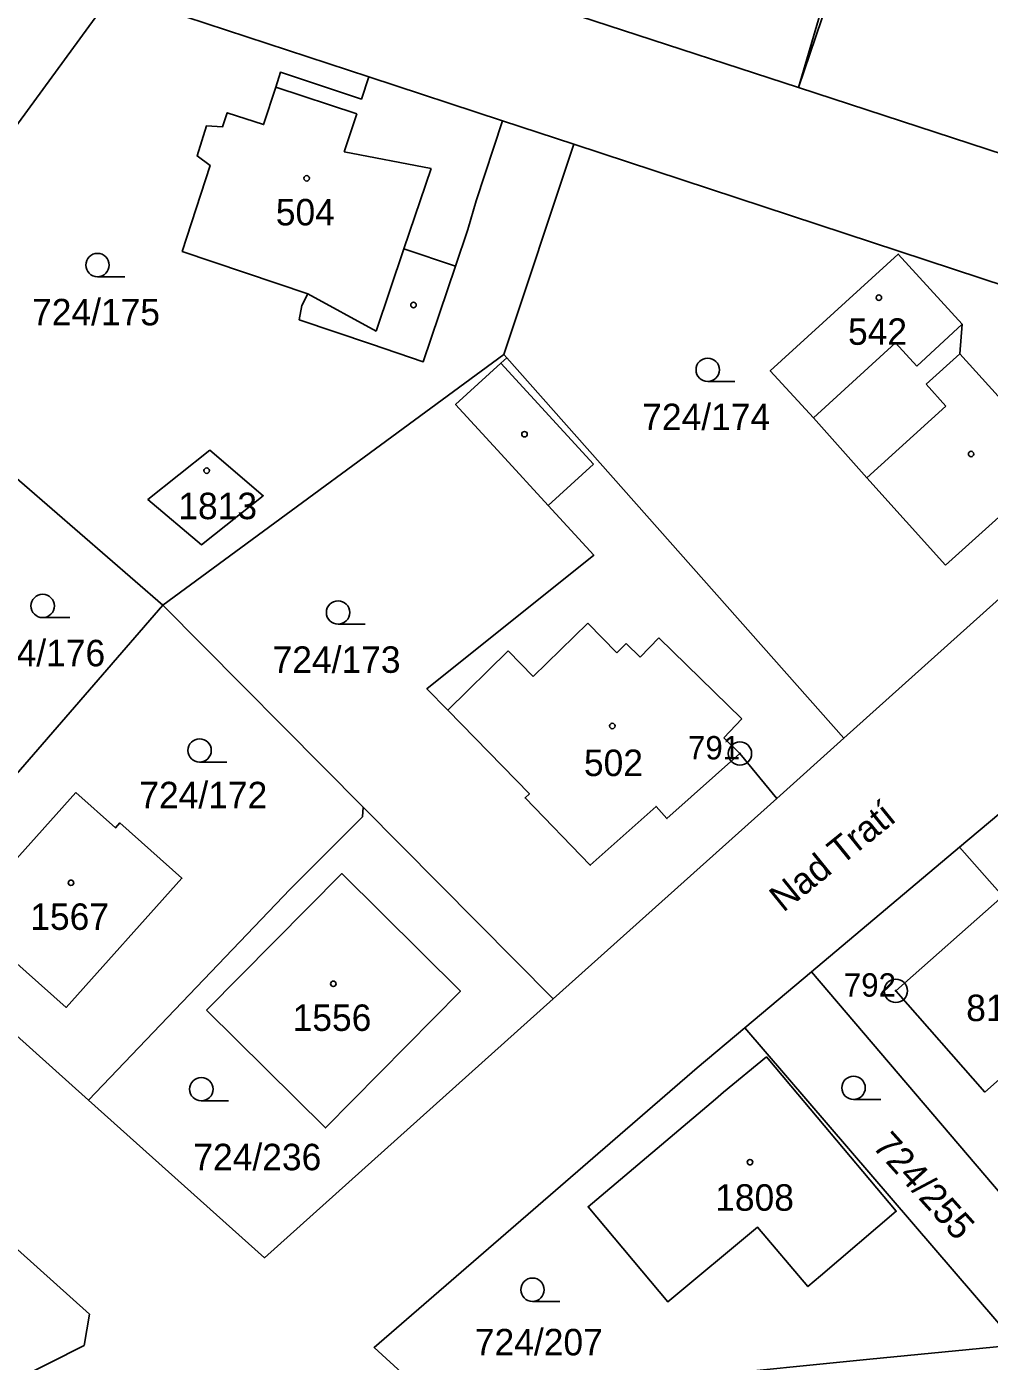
# Model space of a CAD drawing. Extents: x -680203 to -673936, y -1102717 to -1093650.
# Drawn here: x -678474.7 to -678412.8, y -1097942.6 to -1097856.9 of the extents above; entities that cross this region are included whole.
import ezdxf

# ---------------------------------------------------------------- set-up
doc = ezdxf.new("R2010")
doc.units = 0
for name, color, linetype in [('SOxx02xx_Koleje_param další_Popis10', 7, 'Continuous'), ('SOxx02xx_Staničení_Popis10', 7, 'Continuous'), ('SOxxxxxx_Koleje_hlavní_body_Popis10', 7, 'Continuous'), ('SOxxxxxx_Koleje_param další_Popis10', 7, 'Continuous'), ('SOxxxxxx_Osa_bod_P', 7, 'Continuous'), ('SOxxxxxx_Staničení_Popis10', 7, 'Continuous'), ('x_prac', 7, 'Continuous')]:
    doc.layers.add(name, color=color, linetype=linetype)

msp = doc.modelspace()

# ---------------------------------------------------------------- linework, layer by layer
at = {"layer": 'SOxx02xx_Koleje_param další_Popis10'}
for centre, radius in [((-678428.85, -1097903.57), 0.75), ((-678428.85, -1097903.57), 0.03), ((-678418.84, -1097918.81), 0.75), ((-678418.84, -1097918.81), 0.03)]:
    msp.add_circle(centre, radius, dxfattribs=at)
at = {"layer": 'SOxxxxxx_Koleje_hlavní_body_Popis10'}
for p, q in [((-678470.113, -1097872.94), (-678468.363, -1097872.94)), ((-678430.923, -1097879.67), (-678429.173, -1097879.67)), ((-678473.633, -1097894.84), (-678471.883, -1097894.84)), ((-678454.663, -1097895.26), (-678452.913, -1097895.26)), ((-678463.553, -1097904.12), (-678461.803, -1097904.12)), ((-678463.443, -1097925.88), (-678461.693, -1097925.88)), ((-678421.553, -1097925.79), (-678419.803, -1097925.79)), ((-678442.173, -1097938.76), (-678440.423, -1097938.76))]:
    msp.add_line(p, q, dxfattribs=at)
for centre in [(-678470.113, -1097872.19), (-678430.923, -1097878.92), (-678473.633, -1097894.09), (-678454.663, -1097894.51), (-678463.553, -1097903.37), (-678463.443, -1097925.13), (-678421.553, -1097925.04), (-678442.173, -1097938.01)]:
    msp.add_circle(centre, 0.75, dxfattribs=at)
at = {"layer": 'SOxxxxxx_Koleje_param další_Popis10'}
for centre in [(-678456.677, -1097866.619), (-678419.927, -1097874.289), (-678449.817, -1097874.759), (-678442.687, -1097883.059), (-678414.007, -1097884.329), (-678463.097, -1097885.399), (-678437.047, -1097901.799), (-678471.817, -1097911.869), (-678454.967, -1097918.359), (-678428.207, -1097929.819)]:
    msp.add_circle(centre, 0.175, dxfattribs=at)
at = {"layer": 'SOxxxxxx_Staničení_Popis10'}
for p, q in [((-678458.66, -1097860.76), (-678453.46, -1097862.47)), ((-678453.46, -1097862.47), (-678454.26, -1097864.91)), ((-678454.26, -1097864.91), (-678448.68, -1097866)), ((-678448.68, -1097866), (-678450.43, -1097871.14)), ((-678450.43, -1097871.14), (-678452.22, -1097876.43)), ((-678450.43, -1097871.14), (-678447.11, -1097872.26)), ((-678452.22, -1097876.43), (-678456.61, -1097874.05)), ((-678414.57, -1097875.99), (-678417.5, -1097878.68)), ((-678418.87, -1097877.19), (-678424.13, -1097882.01)), ((-678417.5, -1097878.68), (-678418.87, -1097877.19)), ((-678416.9, -1097879.85), (-678414.73, -1097877.89)), ((-678444.21, -1097878.49), (-678438.26, -1097884.99)), ((-678415.63, -1097881.25), (-678416.9, -1097879.85)), ((-678420.71, -1097885.85), (-678415.63, -1097881.25)), ((-678438.26, -1097884.99), (-678441.16, -1097887.64)), ((-678442.13, -1097898.61), (-678438.62, -1097895.19)), ((-678438.62, -1097895.19), (-678436.75, -1097897.1)), ((-678436.75, -1097897.1), (-678436.15, -1097896.51)), ((-678436.15, -1097896.51), (-678435.25, -1097897.38)), ((-678435.25, -1097897.38), (-678434.05, -1097896.14)), ((-678434.05, -1097896.14), (-678428.73, -1097901.34)), ((-678447.62, -1097900.78), (-678443.73, -1097896.98)), ((-678443.73, -1097896.98), (-678442.13, -1097898.61)), ((-678428.73, -1097901.34), (-678429.89, -1097902.55)), ((-678429.89, -1097902.55), (-678428.85, -1097903.57))]:
    msp.add_line(p, q, dxfattribs=at)
at = {"layer": 'x_prac'}
for p, q in [((-678425.08, -1097860.79), (-678418.62, -1097838.51)), ((-678469.1, -1097854.71), (-678485.46, -1097877.1)), ((-678469.1, -1097854.71), (-678452.69, -1097860.11)), ((-678444.11, -1097862.92), (-678452.69, -1097860.11)), ((-678444.11, -1097862.92), (-678439.52, -1097864.43)), ((-678439.52, -1097864.43), (-678444.02, -1097877.93)), ((-678485.46, -1097877.1), (-678465.91, -1097894.03)), ((-678444.02, -1097877.93), (-678465.91, -1097894.03)), ((-678443.82, -1097878.16), (-678444.02, -1097877.93)), ((-678422.17, -1097902.59), (-678443.82, -1097878.16)), ((-678465.91, -1097894.03), (-678483.51, -1097914.34)), ((-678453.05, -1097907.01), (-678465.91, -1097894.03)), ((-678426.49, -1097906.46), (-678422.17, -1097902.59)), ((-678409.54, -1097905.21), (-678414.75, -1097909.59)), ((-678453.05, -1097907.01), (-678440.84, -1097919.33)), ((-678426.49, -1097906.46), (-678440.84, -1097919.33)), ((-678414.75, -1097909.59), (-678424.26, -1097917.58)), ((-678470.69, -1097925.83), (-678483.51, -1097914.34)), ((-678424.26, -1097917.58), (-678428.54, -1097921.18)), ((-678424.26, -1097917.58), (-678404.42, -1097940.88)), ((-678428.54, -1097921.18), (-678431.6, -1097923.75)), ((-678411.05, -1097941.54), (-678428.54, -1097921.18)), ((-678420.5, -1097942.48), (-678411.05, -1097941.54))]:
    msp.add_line(p, q, dxfattribs=at)
for points in [[(-678406.92, -1097855.39), (-678421.74, -1097850.94), (-678425.08, -1097860.79)], [(-678441.72, -1097855.36), (-678437.31, -1097856.8), (-678425.08, -1097860.79)], [(-678452.69, -1097860.11), (-678453.16, -1097861.53), (-678458.36, -1097859.81), (-678458.66, -1097860.76), (-678459.44, -1097863.17), (-678461.78, -1097862.41), (-678462.08, -1097863.31), (-678463.12, -1097863.26), (-678463.72, -1097865.18), (-678462.88, -1097865.79), (-678464.67, -1097871.32), (-678456.61, -1097874.05), (-678456.99, -1097874.79), (-678457.15, -1097875.71), (-678452.51, -1097877.27), (-678449.19, -1097878.4), (-678447.11, -1097872.26), (-678446.32, -1097869.91), (-678445.8, -1097868.06), (-678444.11, -1097862.92)], [(-678389.82, -1097861.16), (-678393.19, -1097871.21), (-678425.08, -1097860.79)], [(-678439.52, -1097864.43), (-678401.21, -1097877.03), (-678399.91, -1097882.61), (-678422.17, -1097902.59)], [(-678415.64, -1097891.46), (-678408.38, -1097884.91), (-678414.73, -1097877.89), (-678414.57, -1097875.99), (-678418.68, -1097871.49), (-678426.9, -1097878.98), (-678424.13, -1097882.01), (-678420.71, -1097885.85), (-678415.64, -1097891.46)], [(-678443.82, -1097878.16), (-678444.21, -1097878.49), (-678447.11, -1097881.14), (-678444.19, -1097884.33), (-678441.16, -1097887.64), (-678438.24, -1097890.83), (-678448.96, -1097899.41), (-678447.62, -1097900.78), (-678442.37, -1097906.15), (-678442.65, -1097906.42), (-678438.47, -1097910.74), (-678434.24, -1097906.97), (-678433.54, -1097907.75), (-678428.85, -1097903.57), (-678426.49, -1097906.46)], [(-678462.89, -1097884.08), (-678459.47, -1097887.01), (-678463.44, -1097890.16), (-678466.87, -1097887.25), (-678462.89, -1097884.08)], [(-678471.51, -1097906.07), (-678478.93, -1097914.36), (-678476.76, -1097916.31), (-678476.49, -1097916.01), (-678472.12, -1097919.88), (-678464.69, -1097911.58), (-678468.67, -1097908.03), (-678468.96, -1097908.35), (-678471.51, -1097906.07)], [(-678470.69, -1097925.83), (-678457.73, -1097912.27), (-678453.1, -1097907.63), (-678453.05, -1097907.01)], [(-678414.75, -1097909.59), (-678412.83, -1097911.76), (-678411.97, -1097912.74), (-678418.84, -1097918.81), (-678413.12, -1097925.31), (-678406.41, -1097919.37), (-678402.38, -1097924.15), (-678399.81, -1097927.18), (-678395.56, -1097923.6), (-678393.97, -1097922.26)], [(-678463.11, -1097920.05), (-678455.47, -1097927.62), (-678446.8, -1097918.83), (-678454.42, -1097911.28), (-678463.11, -1097920.05)], [(-678482.09, -1097947.2), (-678470.96, -1097941.59), (-678470.62, -1097939.58), (-678494.38, -1097918.25)], [(-678440.84, -1097919.33), (-678459.38, -1097935.96), (-678470.69, -1097925.83)], [(-678430.41, -1097925.76), (-678429.9, -1097925.33), (-678427.15, -1097923.05), (-678425.59, -1097924.91), (-678418.81, -1097932.97), (-678423.68, -1097937.12), (-678424.49, -1097937.81), (-678427.72, -1097934), (-678433.48, -1097938.79), (-678438.6, -1097932.68), (-678430.41, -1097925.76)], [(-678431.6, -1097923.75), (-678452.35, -1097941.73), (-678448.01, -1097945.69)], [(-678448.01, -1097945.69), (-678442.74, -1097944.7), (-678420.5, -1097942.48)]]:
    msp.add_lwpolyline(points, dxfattribs=at)

# ---------------------------------------------------------------- texts
at = {"layer": 'SOxx02xx_Koleje_param další_Popis10'}
for s, p in [('791', (-678432.186, -1097903.945)), ('792', (-678422.176, -1097919.185))]:
    msp.add_text(s, height=1.5, dxfattribs=at).set_placement(p)
at = {"layer": 'SOxx02xx_Staničení_Popis10'}
msp.add_text('Nad Tratí', height=1.7, rotation=39, dxfattribs=at).set_placement((-678426.072, -1097913.81))
at = {"layer": 'SOxxxxxx_Osa_bod_P'}
for s, p in [('504', (-678458.66, -1097869.645)), ('724/175', (-678474.316, -1097876.065)), ('542', (-678421.91, -1097877.315)), ('724/174', (-678435.126, -1097882.795)), ('1813', (-678464.92, -1097888.515)), ('724/176', (-678477.836, -1097897.965)), ('724/173', (-678458.866, -1097898.385)), ('502', (-678438.87, -1097905.015)), ('724/172', (-678467.426, -1097907.085)), ('1567', (-678474.431, -1097914.895)), ('811', (-678414.32, -1097920.755)), ('1556', (-678457.581, -1097921.385)), ('724/236', (-678463.956, -1097930.335)), ('1808', (-678430.44, -1097932.935)), ('724/207', (-678445.876, -1097942.225))]:
    msp.add_text(s, height=1.7, dxfattribs=at).set_placement(p)
msp.add_text('724/255', height=1.7, rotation=312, dxfattribs=at).set_placement((-678420.405, -1097928.834))

doc.saveas('drawing.dxf')
